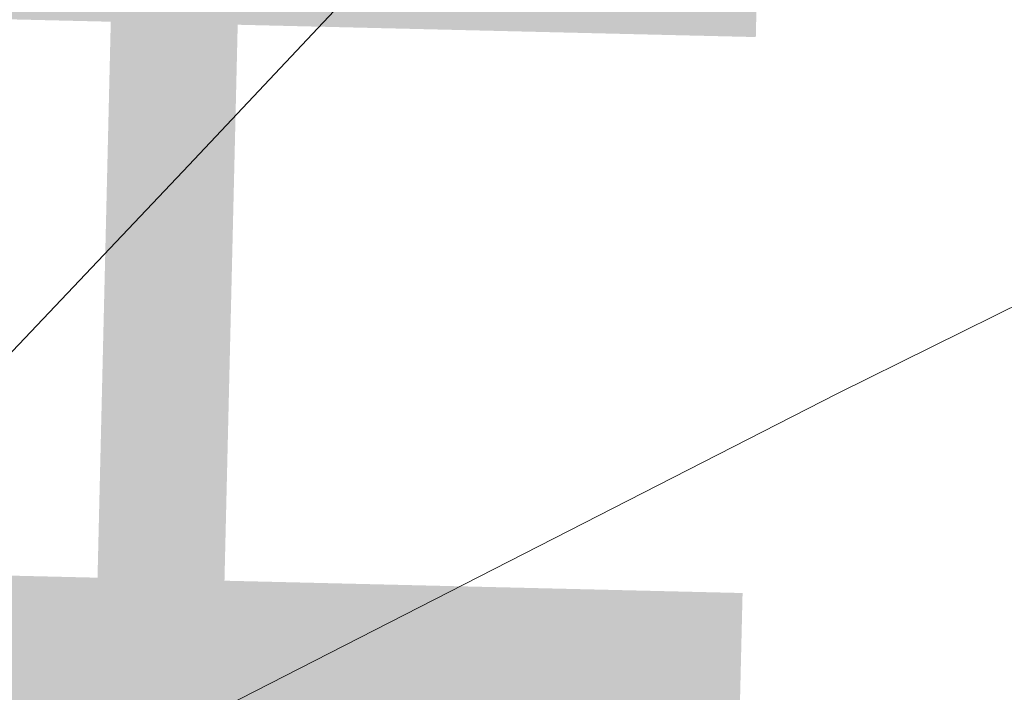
# Model space of a CAD drawing. Header units: feet. Extents: x 92 to 141.3, y -5 to 23.6.
# Tile 227 of 651: x 121.1001 to 121.202, y 11.2113 to 11.2809. Entities that reach past the tile are written whole.
import ezdxf

# ---------------------------------------------------------------- set-up
doc = ezdxf.new("R2010")
doc.units = ezdxf.units.FT
doc.header["$MEASUREMENT"] = 0
doc.layers.add('CUY - Design$0$GM_X_Interchange_Ramps', color=1, linetype='Continuous', lineweight=13)
doc.layers.add('CUY - Design$0$GM_X_Rail_Line', color=7, linetype='Continuous', lineweight=13)
doc.layers.add('TX_X_20', color=7, linetype='Continuous')
doc.styles.add('CUY - Design$0$Styledgn030', font='dgn030.shx')

msp = doc.modelspace()

# ---------------------------------------------------------------- linework, layer by layer
at = {"layer": 'CUY - Design$0$GM_X_Interchange_Ramps', "flags": 128}
msp.add_lwpolyline([(121.0383, 11.21903), (121.04275, 11.21696), (121.05047, 11.21461), (121.05461, 11.21388), (121.05854, 11.21373), (121.06209, 11.21453), (121.06552, 11.21606), (121.07294, 11.22053), (121.0797, 11.22604), (121.08742, 11.23403), (121.11762, 11.26589), (121.13377, 11.28306), (121.1466, 11.29511), (121.15827, 11.30382), (121.16925, 11.31135), (121.18342, 11.32021), (121.20083, 11.32928), (121.19698, 11.33984)], dxfattribs=at)
at = {"layer": 'CUY - Design$0$GM_X_Rail_Line', "flags": 128}
msp.add_lwpolyline([(119.79791, 10.53627), (120.04142, 10.66083), (120.28503, 10.78517), (120.74341, 11.01829), (120.8698, 11.08177), (120.95481, 11.12558), (121.08102, 11.18925), (121.18476, 11.24224), (121.21785, 11.25864), (121.33568, 11.3192), (121.36863, 11.33605), (121.40196, 11.35328), (121.42462, 11.3662), (121.44765, 11.3793), (121.47031, 11.39335), (121.51974, 11.42705), (121.60756, 11.48847), (121.74257, 11.58359), (121.90395, 11.69521)], dxfattribs=at)

# ---------------------------------------------------------------- texts
at = {"layer": 'TX_X_20', "style": 'CUY - Design$0$Styledgn030'}
msp.add_text('65TH', height=0.1157, rotation=88.6369, dxfattribs=at).set_placement((121.16794, 10.92796))

doc.saveas('drawing.dxf')
